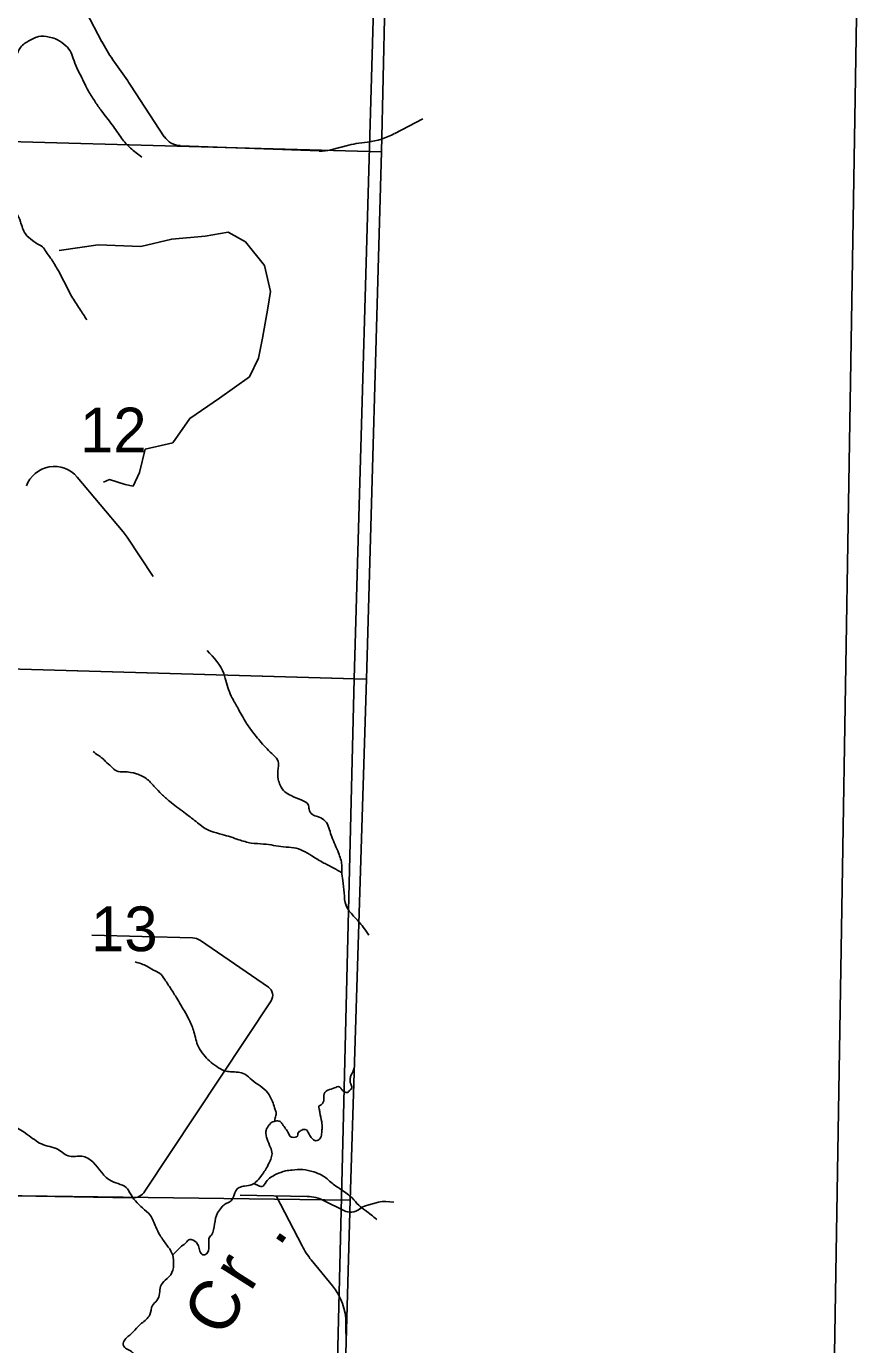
# Model space of a CAD drawing. Extents: x 1219626 to 1426462, y 456797 to 752399.
# Drawn here: x 1371883 to 1380264, y 671461 to 684720 of the extents above; entities that cross this region are included whole.
import ezdxf

# ---------------------------------------------------------------- set-up
doc = ezdxf.new("R2010")
doc.units = 0
for name, color, linetype in [('County Boundary', 7, 'Continuous'), ('Narrow River Creek and Branch and Slough', 7, 'Continuous'), ('Narrow River Creek and Branch and Slough Text', 7, 'Continuous'), ('Quad Borders', 7, 'Continuous'), ('Section Lines', 7, 'Continuous'), ('Section Numbers', 7, 'Continuous'), ('Uninventoried Roads and Features', 7, 'Continuous')]:
    doc.layers.add(name, color=color, linetype=linetype)

msp = doc.modelspace()

# ---------------------------------------------------------------- linework, layer by layer
at = {"layer": 'County Boundary'}
for p, q in [((1375482, 688648), (1375180, 678158)), ((1375180, 678158), (1374801, 662509))]:
    msp.add_line(p, q, dxfattribs=at)
at = {"layer": 'Narrow River Creek and Branch and Slough'}
for points in [[(1373044, 683406), (1372931, 683496), (1372841, 683595), (1372747, 683730), (1372639, 683870), (1372576, 683960), (1372508, 684068), (1372459, 684167), (1372391, 684302), (1372355, 684397), (1372324, 684473), (1372261, 684541), (1372175, 684595), (1372112, 684613), (1372004, 684617), (1371950, 684595), (1371869, 684550), (1371824, 684509), (1371784, 684419), (1371761, 684307), (1371752, 684149), (1371748, 684046), (1371748, 683978), (1371716, 683919), (1371590, 683879), (1371500, 683861), (1371392, 683856), (1371311, 683861), (1371226, 683843), (1371167, 683798), (1371059, 683703), (1370978, 683640), (1370920, 683586), (1370779, 683493)], [(1372490, 681769), (1372418, 681881), (1372337, 682007), (1372243, 682192), (1372193, 682282), (1372126, 682390), (1372081, 682453), (1372045, 682503), (1371991, 682534), (1371946, 682566), (1371874, 682633), (1371824, 682755), (1371748, 682917), (1371712, 682989), (1371662, 683070), (1371577, 683164), (1371514, 683219), (1371455, 683255), (1371370, 683273), (1371253, 683286), (1371185, 683304), (1371086, 683349), (1370947, 683430), (1370866, 683462), (1370767, 683498), (1370686, 683516), (1370618, 683520), (1370578, 683525), (1370528, 683538), (1370461, 683556), (1370393, 683547), (1370362, 683534), (1370312, 683529), (1370258, 683543), (1370186, 683565), (1370123, 683574), (1370089, 683580)], [(1375328, 675580), (1375271, 675661), (1375175, 675771), (1375099, 675876), (1375080, 676005), (1375066, 676129), (1375056, 676219), (1375056, 676286), (1375023, 676406), (1374956, 676568), (1374932, 676639), (1374903, 676711), (1374875, 676740), (1374813, 676773), (1374760, 676792), (1374727, 676845), (1374717, 676893), (1374646, 676940), (1374545, 676983), (1374483, 677021), (1374436, 677088), (1374417, 677146), (1374417, 677260), (1374417, 677327), (1374369, 677389), (1374245, 677518), (1374149, 677637), (1374083, 677733), (1374006, 677871), (1373944, 677984), (1373882, 678162), (1373868, 678210), (1373701, 678443)], [(1372556, 677427), (1372604, 677389), (1372646, 677360), (1372680, 677327), (1372737, 677274), (1372790, 677231), (1372866, 677222), (1372990, 677203), (1373100, 677146), (1373176, 677069), (1373243, 676998), (1373324, 676926), (1373467, 676816), (1373591, 676721), (1373644, 676678), (1373739, 676625), (1373854, 676592), (1374021, 676539), (1374145, 676506), (1374269, 676496), (1374469, 676468), (1374574, 676458), (1374665, 676429), (1374755, 676377), (1374875, 676305), (1374975, 676253), (1375057, 676206)], [(1370958, 675551), (1371053, 675518), (1371220, 675461), (1371320, 675403), (1371444, 675260), (1371564, 675064), (1371650, 674907), (1371645, 674721), (1371583, 674468), (1371588, 674253), (1371626, 673895), (1371659, 673761), (1371893, 673575), (1372036, 673479), (1372203, 673422), (1372318, 673355), (1372442, 673355), (1372551, 673298), (1372742, 673104), (1372901, 673027), (1372924, 672988), (1373052, 672835), (1373129, 672763), (1373184, 672645), (1373229, 672558), (1373296, 672462), (1373348, 672381), (1373363, 672290), (1373348, 672185), (1373281, 672109), (1373234, 672047), (1373224, 671975), (1373196, 671904), (1373153, 671856), (1373124, 671760), (1373043, 671675), (1372905, 671541), (1372866, 671498), (1372862, 671445), (1372905, 671412), (1372952, 671383), (1372947, 671221), (1372909, 671135), (1372857, 671040), (1372842, 671001), (1372871, 670949), (1372919, 670748), (1372928, 670667), (1372900, 670553), (1372838, 670491), (1372795, 670457), (1372771, 670352), (1372714, 670233), (1372628, 670142), (1372580, 670056), (1372585, 669956), (1372551, 669908), (1372508, 669827), (1372485, 669741), (1372470, 669664), (1372518, 669617), (1372599, 669593), (1372637, 669559), (1372637, 669502), (1372561, 669392), (1372470, 669311), (1372418, 669263), (1372427, 669235), (1372475, 669196), (1372475, 669149), (1372384, 669149), (1372303, 669177), (1372227, 669182), (1372155, 669139), (1372155, 669091), (1372213, 669063), (1372284, 669029), (1372327, 669020), (1372351, 668977), (1372337, 668896), (1372299, 668881), (1372217, 668891), (1372155, 668891), (1372141, 668848), (1372141, 668795), (1372203, 668752), (1372213, 668724), (1372174, 668671), (1372127, 668590), (1372117, 668533), (1372132, 668456)], [(1372977, 675310), (1373041, 675291), (1373095, 675266), (1373162, 675228), (1373222, 675196), (1373276, 675132), (1373337, 675040), (1373397, 674944), (1373470, 674820), (1373521, 674728), (1373569, 674607), (1373613, 674457), (1373667, 674375), (1373725, 674314), (1373798, 674257), (1373874, 674216), (1373938, 674206), (1374014, 674200), (1374081, 674181), (1374151, 674123), (1374310, 673996), (1374339, 673948), (1374364, 673891), (1374386, 673824), (1374396, 673789), (1374386, 673741), (1374383, 673708)], [(1373356, 672363), (1373397, 672404), (1373445, 672451), (1373492, 672489), (1373518, 672515), (1373562, 672512), (1373613, 672454), (1373629, 672400), (1373658, 672365), (1373696, 672375), (1373718, 672448), (1373718, 672499), (1373718, 672524), (1373744, 672563), (1373776, 672674), (1373807, 672785), (1373845, 672840), (1373877, 672871), (1373922, 672894), (1373957, 672926), (1373989, 673008), (1374024, 673040), (1374078, 673056), (1374154, 673072), (1374192, 673097), (1374240, 673151), (1374307, 673253), (1374342, 673327), (1374354, 673381), (1374339, 673444), (1374304, 673527), (1374294, 673572), (1374294, 673616), (1374326, 673670), (1374345, 673693), (1374386, 673708), (1374437, 673705), (1374459, 673677), (1374520, 673587), (1374542, 673552), (1374558, 673546), (1374609, 673559), (1374615, 673584), (1374628, 673603), (1374663, 673623), (1374688, 673626), (1374727, 673578), (1374758, 673533), (1374784, 673514), (1374809, 673514), (1374841, 673540), (1374854, 673594), (1374857, 673632), (1374854, 673702), (1374835, 673794), (1374828, 673833), (1374825, 673858), (1374847, 673874), (1374870, 673899), (1374876, 673931), (1374886, 673998), (1374917, 674020), (1374984, 674043), (1375029, 674055), (1375051, 674033), (1375070, 674011), (1375099, 673998), (1375115, 673998), (1375134, 674017), (1375153, 674036), (1375150, 674074), (1375140, 674106), (1375140, 674132), (1375146, 674164), (1375169, 674208), (1375178, 674240)], [(1374169, 673079), (1374200, 673069), (1374253, 673050), (1374296, 673098), (1374396, 673174), (1374491, 673208), (1374558, 673217), (1374663, 673222), (1374773, 673198), (1374854, 673165), (1374959, 673084), (1375054, 673017), (1375159, 672936), (1375226, 672864), (1375293, 672811), (1375407, 672721)]]:
    msp.add_spline(points, degree=3, dxfattribs=at)
at = {"layer": 'Quad Borders'}
msp.add_line((1379516, 641354), (1380264, 686814), dxfattribs=at)
at = {"layer": 'Section Lines'}
for p, q in [((1370179, 683603), (1375456, 683457)), ((1375306, 678155), (1370012, 678307)), ((1369875, 672983), (1375140, 672914))]:
    msp.add_line(p, q, dxfattribs=at)
msp.add_lwpolyline([(1373944, 631142), (1373861, 636420), (1374184, 641737), (1374428, 646445), (1374682, 651802), (1374762, 657025), (1374852, 662509), (1374989, 667575), (1375140, 672914), (1375306, 678155), (1375456, 683457), (1375574, 688670), (1375758, 694005), (1375924, 699279), (1376131, 704530), (1376287, 709744), (1376407, 714967), (1376509, 720133), (1376643, 725317), (1376723, 730276)], dxfattribs=at)
at = {"layer": 'Uninventoried Roads and Features'}
for p, q in [((1372643, 684566), (1372155, 685507)), ((1372903, 684171), (1372754, 684383)), ((1373271, 683610), (1372932, 684128)), ((1375870, 683789), (1375588, 683641)), ((1374830, 683467), (1373431, 683520)), ((1375126, 683526), (1374945, 683479)), ((1375316, 683556), (1375227, 683545)), ((1372856, 679637), (1372395, 680186)), ((1373159, 679186), (1372897, 679582)), ((1371341, 678269), (1375301, 678155)), ((1373553, 675552), (1372541, 675578)), ((1374318, 675057), (1373634, 675526)), ((1373076, 673003), (1374344, 674919)), ((1369875, 672990), (1372949, 672936)), ((1374035, 672965), (1374707, 672951)), ((1374396, 672958), (1374656, 672453)), ((1374880, 672908), (1375075, 672809)), ((1375245, 672831), (1375225, 672818)), ((1375303, 672859), (1375424, 672893)), ((1375498, 672900), (1375580, 672892)), ((1374749, 672312), (1374961, 672053)), ((1375098, 671675), (1375099, 671461))]:
    msp.add_line(p, q, dxfattribs=at)
msp.add_lwpolyline([(1372212, 682466), (1372604, 682523), (1373034, 682505), (1373345, 682580), (1373682, 682610), (1373914, 682651), (1374086, 682554), (1374280, 682314), (1374338, 682053), (1374312, 681886), (1374257, 681584), (1374217, 681383), (1374129, 681196), (1373826, 680981), (1373526, 680777), (1373356, 680530), (1373078, 680466), (1373022, 680234), (1372956, 680096), (1372877, 680112), (1372719, 680161), (1372658, 680134)], dxfattribs=at)
for centre, radius, start, end in [((1374063, 685303), 1600, 207.4015, 215.0885), ((1371594, 683251), 1600, 33.2306, 35.0885), ((1373439, 683720), 200, 213.2306, 267.8234), ((1375326, 682751), 800, 97.1061, 104.4944), ((1375217, 684350), 800, 277.1061, 297.5839), ((1374845, 683866), 400, 267.8234, 284.4944), ((1372165, 679994), 300, 40.0156, 159.897), ((1372397, 679251), 600, 33.4495, 40.0156), ((1373549, 675402), 150, 55.5296, 88.5274), ((1374261, 674974), 100, 326.5005, 55.5296), ((1372951, 673086), 150, 269.0001, 326.5005), ((1374699, 672551), 400, 63.1396, 88.8294), ((1375143, 672943), 150, 243.1396, 307.8543), ((1375357, 672667), 200, 105.757, 127.8543), ((1375478, 672701), 200, 84.3047, 105.757), ((1375367, 672820), 800, 207.2957, 219.4072), ((1374498, 671672), 600, 0.2673, 39.4072)]:
    msp.add_arc(centre, radius, start, end, dxfattribs=at)

# ---------------------------------------------------------------- texts
at = {"layer": 'Narrow River Creek and Branch and Slough Text'}
for s, rotation, p in [('.', 55.2205, (1374425, 672435)), ('r', 57.4988, (1374137, 671984)), ('C', 61.0037, (1373876, 671516))]:
    msp.add_text(s, height=500, rotation=rotation, dxfattribs=at).set_placement(p)
at = {"layer": 'Section Numbers'}
for s, p in [('12', (1372423, 680435)), ('13', (1372534, 675418))]:
    msp.add_text(s, height=450, rotation=0.0001, dxfattribs=at).set_placement(p)

doc.saveas('drawing.dxf')
